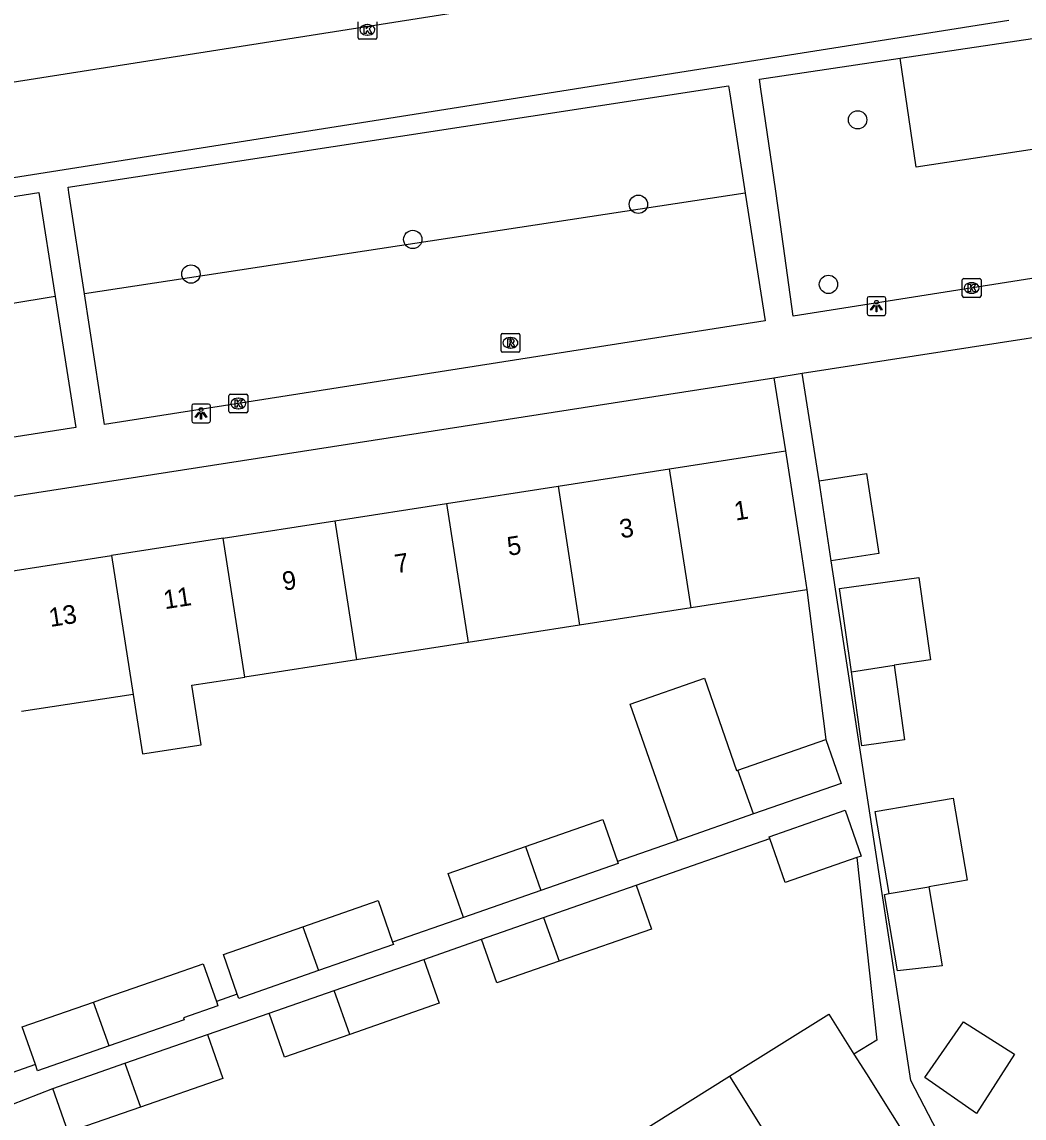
# Model space of a CAD drawing. Extents: x 160077 to 160945, y 386481 to 387498.
# Drawn here: x 160202.4 to 160255.9, y 387254.7 to 387313.2 of the extents above; entities that cross this region are included whole.
import ezdxf

# ---------------------------------------------------------------- set-up
doc = ezdxf.new("R2010")
doc.units = 0
for name, color, linetype in [('IMGEO_Boom', 7, 'Continuous'), ('IMGEO_Groenvoorziening', 7, 'Continuous'), ('IMGEO_Kolk', 7, 'Continuous'), ('IMGEO_Lichtpunt', 7, 'Continuous'), ('IMGEO_Pand', 7, 'Continuous'), ('IMGEO_Pand_nummerreeks', 7, 'Continuous'), ('IMGEO_Rijbaan_lokaal_open', 7, 'Continuous'), ('IMGEO_Rioolput', 7, 'Continuous'), ('IMGEO_Voetpad_open', 7, 'Continuous')]:
    doc.layers.add(name, color=color, linetype=linetype)

msp = doc.modelspace()

# ---------------------------------------------------------------- linework, layer by layer
at = {"layer": 'IMGEO_Boom'}
for centre in [(160246.995, 387308.009), (160235.293, 387303.498), (160223.249, 387301.621), (160211.403, 387299.774), (160245.441, 387299.221)]:
    msp.add_circle(centre, 0.489, dxfattribs=at)
at = {"layer": 'IMGEO_Groenvoorziening'}
for points in [[(160266.61, 387307.984), (160250.122, 387305.473), (160249.267, 387311.299)], [(160240.999, 387304.084), (160205.719, 387298.712)], [(160204.158, 387298.575), (160196.503, 387297.304), (160190.423, 387296.294), (160180.952, 387294.721)]]:
    msp.add_lwpolyline(points, dxfattribs=at)
at = {"layer": 'IMGEO_Kolk'}
for p, q in [((160220.324, 387312.385), (160220.324, 387313.237)), ((160221.325, 387313.237), (160221.325, 387312.385)), ((160220.812, 387313.091), (160220.837, 387313.091)), ((160221.251, 387312.311), (160220.399, 387312.311)), ((160220.835, 387312.531), (160220.81, 387312.531)), ((160252.584, 387298.604), (160252.584, 387299.456)), ((160252.659, 387299.53), (160253.511, 387299.53)), ((160253.072, 387299.31), (160253.097, 387299.31)), ((160253.585, 387299.456), (160253.585, 387298.604)), ((160253.095, 387298.75), (160253.07, 387298.75)), ((160253.511, 387298.53), (160252.659, 387298.53)), ((160213.436, 387292.435), (160213.436, 387293.287)), ((160213.511, 387293.361), (160214.363, 387293.361)), ((160214.437, 387293.287), (160214.437, 387292.435)), ((160213.924, 387293.141), (160213.949, 387293.141)), ((160214.363, 387292.361), (160213.511, 387292.361)), ((160213.947, 387292.581), (160213.922, 387292.581))]:
    msp.add_line(p, q, dxfattribs=at)
for points in [[(160220.324, 387312.385), (160220.324, 387313.237)], [(160221.325, 387313.237), (160221.325, 387312.385)], [(160220.645, 387313.011), (160220.768, 387313.011), (160220.768, 387312.86), (160220.898, 387313.011), (160221.062, 387313.011), (160220.916, 387312.86), (160221.069, 387312.611), (160220.917, 387312.611), (160220.832, 387312.775), (160220.768, 387312.708), (160220.768, 387312.611), (160220.645, 387312.611), (160220.645, 387313.011)], [(160221.251, 387312.311), (160220.399, 387312.311)], [(160252.584, 387298.604), (160252.584, 387299.456)], [(160252.659, 387299.53), (160253.511, 387299.53)], [(160252.905, 387299.23), (160253.028, 387299.23), (160253.028, 387299.079), (160253.158, 387299.23), (160253.322, 387299.23), (160253.176, 387299.079), (160253.329, 387298.83), (160253.177, 387298.83), (160253.092, 387298.994), (160253.028, 387298.927), (160253.028, 387298.83), (160252.905, 387298.83), (160252.905, 387299.23)], [(160253.585, 387299.456), (160253.585, 387298.604)], [(160253.511, 387298.53), (160252.659, 387298.53)], [(160213.436, 387292.435), (160213.436, 387293.287)], [(160213.511, 387293.361), (160214.363, 387293.361)], [(160214.437, 387293.287), (160214.437, 387292.435)], [(160213.757, 387293.061), (160213.88, 387293.061), (160213.88, 387292.91), (160214.01, 387293.061), (160214.174, 387293.061), (160214.028, 387292.91), (160214.181, 387292.661), (160214.029, 387292.661), (160213.944, 387292.825), (160213.88, 387292.758), (160213.88, 387292.661), (160213.757, 387292.661), (160213.757, 387293.061)], [(160214.363, 387292.361), (160213.511, 387292.361)]]:
    msp.add_lwpolyline(points, dxfattribs=at)
for centre, start, end in [((160220.401, 387312.387), 181.55205, 268.44795), ((160220.401, 387312.387), 181.55205, 268.44795), ((160221.249, 387312.387), 271.55205, 358.44795), ((160221.249, 387312.387), 271.55205, 358.44795), ((160252.661, 387299.454), 91.55205, 178.44795), ((160252.661, 387299.454), 91.55205, 178.44795), ((160253.509, 387299.454), 1.55205, 88.44795), ((160253.509, 387299.454), 1.55205, 88.44795), ((160252.661, 387298.606), 181.55205, 268.44795), ((160252.661, 387298.606), 181.55205, 268.44795), ((160253.509, 387298.606), 271.55205, 358.44795), ((160253.509, 387298.606), 271.55205, 358.44795), ((160213.513, 387293.285), 91.55205, 178.44795), ((160213.513, 387293.285), 91.55205, 178.44795), ((160214.361, 387293.285), 1.55205, 88.44795), ((160214.361, 387293.285), 1.55205, 88.44795), ((160213.513, 387292.437), 181.55205, 268.44795), ((160213.513, 387292.437), 181.55205, 268.44795), ((160214.361, 387292.437), 271.55205, 358.44795), ((160214.361, 387292.437), 271.55205, 358.44795)]:
    msp.add_arc(centre, 0.0765, start, end, dxfattribs=at)
for centre, major_axis, ratio, start_param, end_param in [((160220.811, 387312.811), (-0.387, 0.002), 0.722429, 4.712389, 7.853982), ((160220.836, 387312.811), (-0.39, 0.002), 0.717154, 1.570796, 4.712389), ((160253.071, 387299.03), (-0.387, 0.002), 0.722429, 4.712389, 7.853982), ((160253.096, 387299.03), (-0.39, 0.002), 0.717154, 1.570796, 4.712389), ((160213.923, 387292.861), (-0.387, 0.002), 0.722429, 4.712389, 7.853982), ((160213.948, 387292.861), (-0.39, 0.002), 0.717154, 1.570796, 4.712389)]:
    msp.add_ellipse(centre, major_axis=major_axis, ratio=ratio, start_param=start_param, end_param=end_param, dxfattribs=at)
at = {"layer": 'IMGEO_Lichtpunt'}
for p, q in [((160248.405, 387298.564), (160247.597, 387298.564)), ((160248.405, 387298.564), (160247.597, 387298.564)), ((160247.503, 387298.469), (160247.503, 387297.662)), ((160247.503, 387298.469), (160247.503, 387297.662)), ((160248.499, 387297.662), (160248.499, 387298.469)), ((160248.499, 387297.662), (160248.499, 387298.469)), ((160247.597, 387297.568), (160248.405, 387297.568)), ((160247.597, 387297.568), (160248.405, 387297.568)), ((160211.444, 387292.738), (160211.444, 387291.931)), ((160211.444, 387292.738), (160211.444, 387291.931)), ((160212.346, 387292.833), (160211.538, 387292.833)), ((160212.346, 387292.833), (160211.538, 387292.833)), ((160212.44, 387291.931), (160212.44, 387292.738)), ((160212.44, 387291.931), (160212.44, 387292.738)), ((160211.538, 387291.837), (160212.346, 387291.837)), ((160211.538, 387291.837), (160212.346, 387291.837))]:
    msp.add_line(p, q, dxfattribs=at)
for points in [[(160247.877, 387298.133), (160247.916, 387298.105), (160247.728, 387297.843), (160247.69, 387297.87), (160247.877, 387298.133)], [(160247.979, 387298.085), (160248.026, 387298.085), (160248.026, 387297.763), (160247.979, 387297.763), (160247.979, 387298.085)], [(160248.089, 387298.105), (160248.127, 387298.132), (160248.314, 387297.87), (160248.275, 387297.842), (160248.089, 387298.105)], [(160211.818, 387292.402), (160211.857, 387292.374), (160211.669, 387292.112), (160211.631, 387292.139), (160211.818, 387292.402)], [(160211.92, 387292.354), (160211.967, 387292.354), (160211.967, 387292.032), (160211.92, 387292.032), (160211.92, 387292.354)], [(160212.03, 387292.374), (160212.068, 387292.401), (160212.255, 387292.139), (160212.216, 387292.111), (160212.03, 387292.374)]]:
    msp.add_lwpolyline(points, dxfattribs=at)
for centre in [(160248.002, 387298.267), (160211.943, 387292.536)]:
    msp.add_circle(centre, 0.0994, dxfattribs=at)
for centre, start, end in [((160247.597, 387298.469), 90, 180), ((160247.597, 387298.469), 90, 180), ((160248.405, 387298.469), 0, 90), ((160248.405, 387298.469), 0, 90), ((160247.597, 387297.662), 180, 270), ((160247.597, 387297.662), 180, 270), ((160248.405, 387297.662), 270, 0), ((160248.405, 387297.662), 270, 360), ((160211.538, 387292.738), 90, 180), ((160211.538, 387292.738), 90, 180), ((160212.346, 387292.738), 0, 90), ((160212.346, 387292.738), 0, 90), ((160211.538, 387291.931), 180, 270), ((160211.538, 387291.931), 180, 270), ((160212.346, 387291.931), 270, 0), ((160212.346, 387291.931), 270, 360)]:
    msp.add_arc(centre, 0.0946, start, end, dxfattribs=at)
at = {"layer": 'IMGEO_Pand'}
for points in [[(160236.962, 387289.378), (160243.139, 387290.337)], [(160243.139, 387290.337), (160243.906, 387285.397), (160244.291, 387282.917)], [(160231.003, 387288.452), (160236.962, 387289.378)], [(160238.114, 387281.958), (160236.962, 387289.378)], [(160244.935, 387288.727), (160247.466, 387289.115), (160248.12, 387284.853), (160245.589, 387284.465)], [(160245.589, 387284.465), (160244.935, 387288.727)], [(160225.045, 387287.527), (160231.003, 387288.452)], [(160231.003, 387288.452), (160232.155, 387281.032)], [(160219.086, 387286.602), (160225.045, 387287.527)], [(160225.045, 387287.527), (160226.197, 387280.107)], [(160213.128, 387285.677), (160219.086, 387286.602)], [(160219.086, 387286.602), (160220.238, 387279.181)], [(160213.128, 387285.677), (160207.169, 387284.751)], [(160214.28, 387278.256), (160213.128, 387285.677)], [(160201.21, 387283.826), (160207.169, 387284.751)], [(160207.169, 387284.751), (160208.321, 387277.33)], [(160246.662, 387278.53), (160246.036, 387282.976), (160250.261, 387283.571), (160250.879, 387279.178), (160248.943, 387278.881)], [(160244.291, 387282.917), (160238.114, 387281.958)], [(160238.114, 387281.958), (160232.155, 387281.032)], [(160232.155, 387281.032), (160226.197, 387280.107)], [(160226.197, 387280.107), (160220.238, 387279.181)], [(160220.238, 387279.181), (160214.28, 387278.256)], [(160248.943, 387278.881), (160249.504, 387274.898), (160247.219, 387274.576), (160246.662, 387278.53)], [(160246.662, 387278.53), (160248.943, 387278.881)], [(160208.321, 387277.33), (160208.815, 387274.149), (160211.952, 387274.636), (160211.458, 387277.817), (160214.28, 387278.256)], [(160237.398, 387269.532), (160234.86, 387276.809), (160238.816, 387278.189), (160240.535, 387273.26), (160240.597, 387273.282)], [(160208.321, 387277.33), (160202.362, 387276.405)], [(160240.597, 387273.282), (160245.295, 387274.92)], [(160245.295, 387274.92), (160246.114, 387272.572), (160241.439, 387270.941)], [(160241.439, 387270.941), (160240.597, 387273.282)], [(160248.678, 387266.689), (160247.929, 387271.066), (160252.089, 387271.778), (160252.838, 387267.401), (160250.798, 387267.052)], [(160242.312, 387269.636), (160242.28, 387269.729), (160246.332, 387271.142), (160247.185, 387268.696), (160246.955, 387268.616)], [(160229.264, 387269.2), (160233.392, 387270.64), (160234.171, 387268.406)], [(160241.439, 387270.941), (160237.398, 387269.532)], [(160246.955, 387268.616), (160243.133, 387267.283), (160242.312, 387269.636)], [(160225.955, 387265.412), (160225.136, 387267.761), (160229.264, 387269.2)], [(160229.264, 387269.2), (160230.083, 387266.852)], [(160234.171, 387268.406), (160234.211, 387268.292), (160230.083, 387266.852)], [(160230.219, 387265.418), (160235.167, 387267.144)], [(160235.167, 387267.144), (160235.986, 387264.796), (160231.061, 387263.078)], [(160250.798, 387267.052), (160251.505, 387262.836), (160249.124, 387262.561), (160248.433, 387266.646), (160248.678, 387266.689)], [(160248.678, 387266.689), (160250.798, 387267.052)], [(160230.083, 387266.852), (160225.955, 387265.412)], [(160217.374, 387264.919), (160221.396, 387266.322), (160222.173, 387264.093)], [(160226.912, 387264.265), (160230.219, 387265.418)], [(160230.219, 387265.418), (160231.061, 387263.078)], [(160213.881, 387261.317), (160213.14, 387263.443), (160217.374, 387264.919)], [(160217.374, 387264.919), (160218.216, 387262.579)], [(160222.173, 387264.093), (160222.215, 387263.974), (160218.216, 387262.579)], [(160231.061, 387263.078), (160227.731, 387261.916), (160226.912, 387264.265)], [(160206.198, 387260.897), (160206.886, 387261.137), (160210.22, 387262.3), (160212.06, 387262.942), (160212.762, 387260.927)], [(160219.05, 387261.51), (160223.836, 387263.179)], [(160223.836, 387263.179), (160224.656, 387260.831), (160219.892, 387259.169)], [(160218.216, 387262.579), (160213.959, 387261.094), (160213.881, 387261.317)], [(160215.581, 387260.3), (160219.05, 387261.51)], [(160219.892, 387259.169), (160219.05, 387261.51)], [(160203.104, 387257.558), (160202.401, 387259.573), (160206.198, 387260.897)], [(160207.04, 387258.557), (160206.198, 387260.897)], [(160212.762, 387260.927), (160212.84, 387260.704), (160211.001, 387260.062), (160211.039, 387259.952), (160207.04, 387258.557)], [(160219.892, 387259.169), (160216.4, 387257.951), (160215.581, 387260.3)], [(160240.154, 387256.936), (160245.465, 387260.258), (160246.8, 387258.124)], [(160255.371, 387258.109), (160253.351, 387254.946), (160250.58, 387256.868), (160252.644, 387259.843), (160255.371, 387258.109)], [(160207.873, 387257.628), (160212.292, 387259.169)], [(160212.292, 387259.169), (160213.111, 387256.821), (160208.715, 387255.288)], [(160207.04, 387258.557), (160203.22, 387257.225), (160203.104, 387257.558)], [(160204.036, 387256.29), (160207.873, 387257.628)], [(160207.873, 387257.628), (160208.715, 387255.288)], [(160246.8, 387258.124), (160247.463, 387257.064), (160250.114, 387252.824)], [(160235.042, 387253.739), (160240.154, 387256.936)], [(160240.154, 387256.936), (160244.493, 387250), (160244.804, 387249.503)], [(160208.715, 387255.288), (160204.855, 387253.942), (160204.036, 387256.29)]]:
    msp.add_lwpolyline(points, dxfattribs=at)
at = {"layer": 'IMGEO_Rijbaan_lokaal_open'}
msp.add_lwpolyline([(160179.39, 387306.487), (160196.527, 387309.19), (160256.989, 387318.714)], dxfattribs=at)
at = {"layer": 'IMGEO_Rioolput'}
for p, q in [((160227.961, 387295.676), (160227.961, 387296.528)), ((160228.036, 387296.602), (160228.888, 387296.602)), ((160228.449, 387296.382), (160228.474, 387296.382)), ((160228.962, 387296.528), (160228.962, 387295.676)), ((160228.472, 387295.822), (160228.447, 387295.822)), ((160228.888, 387295.602), (160228.036, 387295.602))]:
    msp.add_line(p, q, dxfattribs=at)
for points in [[(160227.961, 387295.676), (160227.961, 387296.528)], [(160228.036, 387296.602), (160228.888, 387296.602)], [(160228.55, 387296.3), (160228.298, 387296.302), (160228.298, 387295.902)], [(160228.476, 387296.221), (160228.422, 387296.221), (160228.422, 387296.14)], [(160228.962, 387296.528), (160228.962, 387295.676)], [(160228.298, 387295.902), (160228.422, 387295.902), (160228.422, 387296.064), (160228.433, 387296.064)], [(160228.422, 387296.14), (160228.474, 387296.14)], [(160228.48, 387296.035), (160228.551, 387295.902), (160228.691, 387295.902), (160228.626, 387296.028)], [(160228.888, 387295.602), (160228.036, 387295.602)]]:
    msp.add_lwpolyline(points, dxfattribs=at)
for centre, radius, start, end in [((160228.038, 387296.526), 0.0765, 91.55205, 178.44795), ((160228.038, 387296.526), 0.0765, 91.55205, 178.44795), ((160228.482, 387296.125), 0.0964, 77.00612, 93.18647), ((160228.496, 387296.182), 0.0378, 276.66336, 79.67722), ((160228.549, 387296.19), 0.109, 350.36119, 89.41601), ((160228.886, 387296.526), 0.0765, 1.55205, 88.44795), ((160228.886, 387296.526), 0.0765, 1.55205, 88.44795), ((160228.038, 387295.678), 0.0765, 181.55205, 268.44795), ((160228.038, 387295.678), 0.0765, 181.55205, 268.44795), ((160228.432, 387296.011), 0.0533, 26.02933, 88.69889), ((160228.458, 387296.329), 0.19, 274.7715, 282.96867), ((160228.547, 387296.19), 0.112, 277.58423, 350.98172), ((160228.531, 387295.975), 0.108, 29.51342, 73.79051), ((160228.886, 387295.678), 0.0765, 271.55205, 358.44795), ((160228.886, 387295.678), 0.0765, 271.55205, 358.44795)]:
    msp.add_arc(centre, radius, start, end, dxfattribs=at)
for centre, major_axis, ratio, start_param, end_param in [((160228.448, 387296.102), (-0.387, 0.002), 0.722429, 4.712389, 7.853982), ((160228.473, 387296.102), (-0.39, 0.002), 0.717154, 1.570796, 4.712389)]:
    msp.add_ellipse(centre, major_axis=major_axis, ratio=ratio, start_param=start_param, end_param=end_param, dxfattribs=at)
at = {"layer": 'IMGEO_Voetpad_open'}
for points in [[(160249.267, 387311.299), (160257.302, 387312.495), (160256.918, 387315.132), (160262.495, 387315.99)], [(160255.062, 387313.319), (160183.569, 387302.016)], [(160264.405, 387300.824), (160243.552, 387297.522), (160242.884, 387302.425), (160242.607, 387304.329), (160241.834, 387309.64), (160241.755, 387310.181), (160249.267, 387311.299)], [(160205.719, 387298.712), (160204.888, 387304.123), (160204.844, 387304.42), (160240.101, 387309.817), (160240.167, 387309.392), (160240.999, 387304.084)], [(160179.995, 387300.418), (160180.204, 387300.453), (160203.278, 387304.124), (160204.158, 387298.575)], [(160240.999, 387304.084), (160242.066, 387297.269), (160206.789, 387291.743), (160205.719, 387298.712)], [(160204.158, 387298.575), (160205.267, 387291.576), (160184.397, 387288.316)], [(160244.041, 387294.473), (160268.179, 387298.227)], [(160242.532, 387294.238), (160244.041, 387294.473)], [(160244.935, 387288.727), (160244.041, 387294.473)], [(160182.569, 387284.911), (160242.532, 387294.238)], [(160242.532, 387294.238), (160243.139, 387290.337)], [(160254.584, 387248.579), (160251.499, 387253.52), (160249.833, 387256.711), (160245.589, 387284.465)], [(160244.291, 387282.917), (160245.295, 387274.92)], [(160237.398, 387269.532), (160234.171, 387268.406)], [(160235.167, 387267.144), (160242.312, 387269.636)], [(160246.955, 387268.616), (160248.017, 387258.867), (160246.8, 387258.124)], [(160225.955, 387265.412), (160222.173, 387264.093)], [(160223.836, 387263.179), (160226.912, 387264.265)], [(160213.881, 387261.317), (160212.762, 387260.927)], [(160212.292, 387259.169), (160215.581, 387260.3)], [(160203.104, 387257.558), (160199.706, 387256.374)], [(160201.102, 387255.136), (160204.036, 387256.29)]]:
    msp.add_lwpolyline(points, dxfattribs=at)

# ---------------------------------------------------------------- texts
at = {"layer": 'IMGEO_Pand_nummerreeks'}
for s, rotation, p in [('1', 8.82684, (160240.481, 387286.605)), ('3', 8.82684, (160234.366, 387285.656)), ('5', 8.82684, (160228.364, 387284.724)), ('7', 8.82684, (160222.362, 387283.792)), ('9', 8.82684, (160216.359, 387282.86)), ('11', 8.82928, (160210.015, 387281.874)), ('13', 8.82684, (160203.899, 387280.925))]:
    msp.add_text(s, height=1, rotation=rotation, dxfattribs=at).set_placement(p)

doc.saveas('drawing.dxf')
